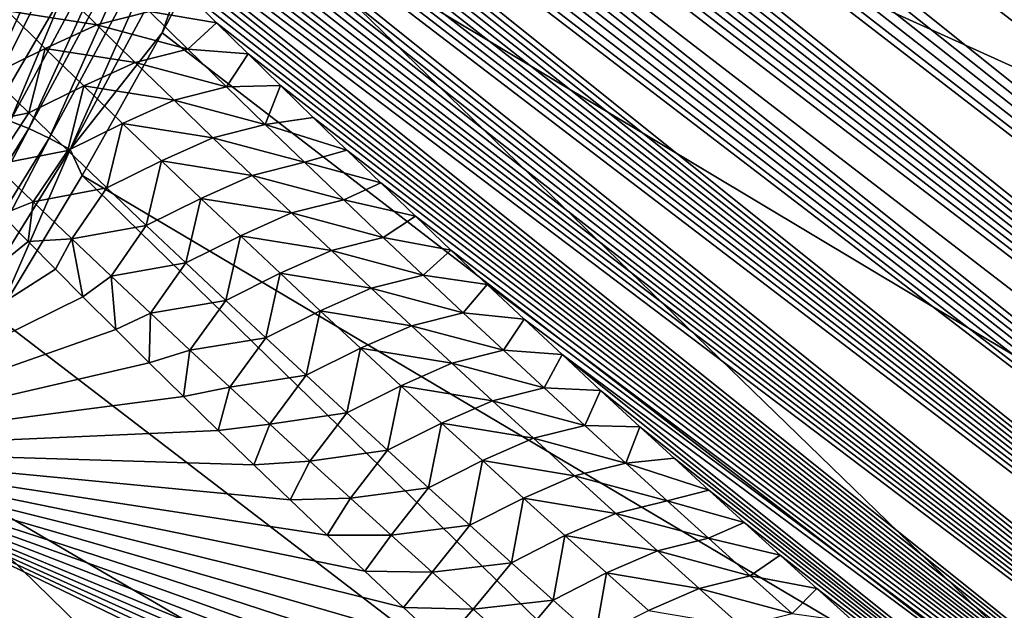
# Model space of a CAD drawing. Header units: metres. Extents: x -82 to 82, y -464 to 32.
# Tile 309 of 409: x 45.83 to 50.74, y -22.76 to -19.81. Entities that reach past the tile are written whole.
import ezdxf

# ---------------------------------------------------------------- set-up
doc = ezdxf.new("R2010")
doc.units = ezdxf.units.M
doc.layers.add('solid_K244121000C07', color=7, linetype='CONTINUOUS')

msp = doc.modelspace()

# ---------------------------------------------------------------- linework, layer by layer
at = {"layer": 'solid_K244121000C07'}
for points in [[(64.834976, -25.119036, 80.176231), (43.312481, -8.345377, 60.099106), (43.062752, -8.368033, 60.089104)], [(64.834976, -25.119036, 80.176231), (43.5858, -8.330283, 60.123425), (43.312481, -8.345377, 60.099106)], [(64.834976, -25.119036, 80.176231), (43.883732, -8.323991, 60.163883), (43.5858, -8.330283, 60.123425)], [(65.316963, -24.712254, 79.868271), (44.20718, -8.327457, 60.221996), (43.883732, -8.323991, 60.163883)], [(64.834976, -25.119036, 80.176231), (65.316963, -24.712254, 79.868271), (43.883732, -8.323991, 60.163883)], [(65.316963, -24.712254, 79.868271), (44.55732, -8.341947, 60.299618), (44.20718, -8.327457, 60.221996)], [(65.316963, -24.712254, 79.868271), (44.742947, -8.353851, 60.346474), (44.55732, -8.341947, 60.299618)], [(65.316963, -24.712254, 79.868271), (44.935673, -8.368929, 60.398834), (44.742947, -8.353851, 60.346474)], [(64.336166, -25.493633, 80.487686), (42.834633, -8.396905, 60.091354), (42.626247, -8.431354, 60.104568)], [(64.336166, -25.493633, 80.487686), (43.062752, -8.368033, 60.089104), (42.834633, -8.396905, 60.091354)], [(64.336166, -25.493633, 80.487686), (64.834976, -25.119036, 80.176231), (43.062752, -8.368033, 60.089104)], [(65.781586, -24.273102, 79.563919), (45.135643, -8.387292, 60.456886), (44.935673, -8.368929, 60.398834)], [(65.316963, -24.712254, 79.868271), (65.781586, -24.273102, 79.563919), (44.935673, -8.368929, 60.398834)], [(65.781586, -24.273102, 79.563919), (45.34341, -8.409449, 60.521267), (45.135643, -8.387292, 60.456886)], [(64.336166, -25.493633, 80.487686), (42.626247, -8.431354, 60.104568), (42.435463, -8.470701, 60.12746)], [(65.781586, -24.273102, 79.563919), (45.558769, -8.435196, 60.591793), (45.34341, -8.409449, 60.521267)], [(65.781586, -24.273102, 79.563919), (45.781994, -8.464779, 60.668797), (45.558769, -8.435196, 60.591793)], [(64.336166, -25.493633, 80.487686), (42.435463, -8.470701, 60.12746), (42.25959, -8.514233, 60.158707)], [(65.781586, -24.273102, 79.563919), (46.013653, -8.498717, 60.752934), (45.781994, -8.464779, 60.668797)], [(65.781586, -24.273102, 79.563919), (46.253456, -8.536733, 60.843929), (46.013653, -8.498717, 60.752934)], [(63.82093, -25.836189, 80.802544), (42.25959, -8.514233, 60.158707), (42.097073, -8.561757, 60.197723)], [(63.82093, -25.836189, 80.802544), (64.336166, -25.493633, 80.487686), (42.25959, -8.514233, 60.158707)], [(66.22818, -23.80135, 79.263321), (46.501831, -8.579205, 60.942272), (46.253456, -8.536733, 60.843929)], [(65.781586, -24.273102, 79.563919), (66.22818, -23.80135, 79.263321), (46.253456, -8.536733, 60.843929)], [(63.82093, -25.836189, 80.802544), (42.097073, -8.561757, 60.197723), (41.946445, -8.613113, 60.24403)], [(66.22818, -23.80135, 79.263321), (46.759361, -8.626662, 61.048622), (46.501831, -8.579205, 60.942272)], [(63.82093, -25.836189, 80.802544), (41.946445, -8.613113, 60.24403), (41.805573, -8.668403, 60.29744)], [(66.22818, -23.80135, 79.263321), (47.025688, -8.67877, 61.162643), (46.759361, -8.626662, 61.048622)], [(63.82093, -25.836189, 80.802544), (41.805573, -8.668403, 60.29744), (41.67342, -8.727686, 60.35788)], [(66.22818, -23.80135, 79.263321), (47.301388, -8.736048, 61.284985), (47.025688, -8.67877, 61.162643)], [(63.82093, -25.836189, 80.802544), (41.67342, -8.727686, 60.35788), (41.549168, -8.791111, 60.425411)], [(66.22818, -23.80135, 79.263321), (47.587025, -8.798993, 61.416267), (47.301388, -8.736048, 61.284985)], [(63.289597, -26.146694, 81.120674), (41.549168, -8.791111, 60.425411), (41.431942, -8.859061, 60.500416)], [(63.289597, -26.146694, 81.120674), (63.82093, -25.836189, 80.802544), (41.549168, -8.791111, 60.425411)], [(66.656013, -23.296719, 78.966629), (47.882198, -8.867239, 61.556122), (47.587025, -8.798993, 61.416267)], [(66.22818, -23.80135, 79.263321), (66.656013, -23.296719, 78.966629), (47.587025, -8.798993, 61.416267)], [(63.289597, -26.146694, 81.120674), (41.431942, -8.859061, 60.500416), (41.320946, -8.932129, 60.583572)], [(66.656013, -23.296719, 78.966629), (48.187656, -8.941479, 61.705379), (47.882198, -8.867239, 61.556122)], [(63.289597, -26.146694, 81.120674), (41.320946, -8.932129, 60.583572), (41.215778, -9.01079, 60.675488)], [(66.656013, -23.296719, 78.966629), (48.503895, -9.022168, 61.864613), (48.187656, -8.941479, 61.705379)], [(63.289597, -26.146694, 81.120674), (41.215778, -9.01079, 60.675488), (41.116058, -9.095607, 60.776924)], [(66.656013, -23.296719, 78.966629), (48.720448, -9.079293, 61.976044), (48.503895, -9.022168, 61.864613)], [(62.742474, -26.425037, 81.441925), (41.116058, -9.095607, 60.776924), (41.021797, -9.187693, 60.889343)], [(62.742474, -26.425037, 81.441925), (63.289597, -26.146694, 81.120674), (41.116058, -9.095607, 60.776924)], [(66.656013, -23.296719, 78.966629), (48.941875, -9.139371, 62.092041), (48.720448, -9.079293, 61.976044)], [(67.064224, -22.758879, 78.674011), (49.168491, -9.202697, 62.21294), (48.941875, -9.139371, 62.092041)], [(66.656013, -23.296719, 78.966629), (67.064224, -22.758879, 78.674011), (48.941875, -9.139371, 62.092041)], [(62.742474, -26.425037, 81.441925), (41.021797, -9.187693, 60.889343), (40.933014, -9.288031, 61.014137)], [(67.064224, -22.758879, 78.674011), (49.400383, -9.26936, 62.338863), (49.168491, -9.202697, 62.21294)], [(62.742474, -26.425037, 81.441925), (40.933014, -9.288031, 61.014137), (40.84972, -9.397694, 61.152859)], [(67.064224, -22.758879, 78.674011), (49.637199, -9.339012, 62.469425), (49.400383, -9.26936, 62.338863)], [(67.064224, -22.758879, 78.674011), (49.879227, -9.411945, 62.604965), (49.637199, -9.339012, 62.469425)], [(62.742474, -26.425037, 81.441925), (40.84972, -9.397694, 61.152859), (40.772804, -9.518192, 61.307667)], [(67.064224, -22.758879, 78.674011), (50.126812, -9.488504, 62.745876), (49.879227, -9.411945, 62.604965)], [(67.064224, -22.758879, 78.674011), (50.380241, -9.568975, 62.89249), (50.126812, -9.488504, 62.745876)], [(62.179813, -26.671011, 81.766106), (40.772804, -9.518192, 61.307667), (40.703236, -9.650862, 61.480553)], [(62.179813, -26.671011, 81.766106), (62.742474, -26.425037, 81.441925), (40.772804, -9.518192, 61.307667)], [(67.064224, -22.758879, 78.674011), (50.639103, -9.652934, 63.044346), (50.380241, -9.568975, 62.89249)], [(62.179813, -26.671011, 81.766106), (40.703236, -9.650862, 61.480553), (40.641975, -9.796873, 61.673374)], [(67.064224, -22.758879, 78.674011), (50.903542, -9.740541, 63.20163), (50.639103, -9.652934, 63.044346)], [(62.179813, -26.671011, 81.766106), (40.641975, -9.796873, 61.673374), (40.590816, -9.957867, 61.888592)], [(61.601822, -26.88431, 82.093048), (40.590816, -9.957867, 61.888592), (40.551723, -10.134602, 62.127518)], [(61.601822, -26.88431, 82.093048), (62.179813, -26.671011, 81.766106), (40.590816, -9.957867, 61.888592)], [(61.601822, -26.88431, 82.093048), (40.551723, -10.134602, 62.127518), (40.52626, -10.327674, 62.391285)], [(61.601822, -26.88431, 82.093048), (40.52626, -10.327674, 62.391285), (40.516453, -10.537777, 62.681065)], [(48.30323, -10.45756, 36.546276), (41.150841, -26.103186, 30.008549), (44.610775, -18.277868, 33.406902)], [(48.30323, -10.45756, 36.546276), (48.370853, -11.626131, 35.399551), (41.150841, -26.103186, 30.008549)], [(61.601822, -26.88431, 82.093048), (40.516453, -10.537777, 62.681065), (40.518169, -10.649652, 62.836357)], [(61.008587, -27.064528, 82.422531), (40.518169, -10.649652, 62.836357), (40.524429, -10.766109, 62.998688)], [(61.008587, -27.064528, 82.422531), (61.601822, -26.88431, 82.093048), (40.518169, -10.649652, 62.836357)], [(61.008587, -27.064528, 82.422531), (40.524429, -10.766109, 62.998688), (40.535412, -10.887243, 63.168228)], [(61.008587, -27.064528, 82.422531), (40.535412, -10.887243, 63.168228), (40.551792, -11.013494, 63.345539)], [(61.008587, -27.064528, 82.422531), (40.551792, -11.013494, 63.345539), (40.573341, -11.144667, 63.530453)], [(61.008587, -27.064528, 82.422531), (40.573341, -11.144667, 63.530453), (40.600418, -11.280968, 63.723255)], [(61.008587, -27.064528, 82.422531), (40.600418, -11.280968, 63.723255), (40.633728, -11.422853, 63.924526)], [(60.400227, -27.211134, 82.754295), (40.633728, -11.422853, 63.924526), (40.672955, -11.570053, 64.134003)], [(60.400227, -27.211134, 82.754295), (61.008587, -27.064528, 82.422531), (40.633728, -11.422853, 63.924526)], [(60.400227, -27.211134, 82.754295), (40.672955, -11.570053, 64.134003), (40.718605, -11.722903, 64.352135)], [(48.370853, -11.626131, 35.399551), (42.286888, -24.93461, 29.838432), (41.150841, -26.103186, 30.008549)], [(48.370853, -11.626131, 35.399551), (48.304993, -12.867542, 34.331993), (42.286888, -24.93461, 29.838432)], [(60.400227, -27.211134, 82.754295), (40.718605, -11.722903, 64.352135), (40.771366, -11.881867, 64.579506)], [(60.400227, -27.211134, 82.754295), (40.771366, -11.881867, 64.579506), (40.830856, -12.046622, 64.815788)], [(60.400227, -27.211134, 82.754295), (40.830856, -12.046622, 64.815788), (40.897758, -12.217632, 65.061584)], [(59.77684, -27.323496, 83.088043), (40.897758, -12.217632, 65.061584), (40.97274, -12.395342, 65.317444)], [(59.77684, -27.323496, 83.088043), (60.400227, -27.211134, 82.754295), (40.897758, -12.217632, 65.061584)], [(59.77684, -27.323496, 83.088043), (40.97274, -12.395342, 65.317444), (41.055374, -12.579402, 65.583031)], [(59.77684, -27.323496, 83.088043), (41.055374, -12.579402, 65.583031), (41.146564, -12.770417, 65.85907)], [(59.77684, -27.323496, 83.088043), (41.146564, -12.770417, 65.85907), (41.246918, -12.968789, 66.146072)], [(48.304993, -12.867542, 34.331993), (43.356049, -23.693195, 29.808355), (42.286888, -24.93461, 29.838432)], [(48.304993, -12.867542, 34.331993), (48.106384, -14.168082, 33.355385), (43.356049, -23.693195, 29.808355)], [(59.77684, -27.323496, 83.088043), (41.246918, -12.968789, 66.146072), (41.318615, -13.104889, 66.343254)], [(59.138523, -27.400879, 83.423416), (41.318615, -13.104889, 66.343254), (41.394516, -13.244321, 66.545418)], [(59.138523, -27.400879, 83.423416), (59.77684, -27.323496, 83.088043), (41.318615, -13.104889, 66.343254)], [(59.138523, -27.400879, 83.423416), (41.394516, -13.244321, 66.545418), (41.474998, -13.387338, 66.752853)], [(59.138523, -27.400879, 83.423416), (41.474998, -13.387338, 66.752853), (41.560184, -13.534018, 66.965668)], [(59.138523, -27.400879, 83.423416), (41.560184, -13.534018, 66.965668), (41.649643, -13.68405, 67.183517)], [(59.138523, -27.400879, 83.423416), (41.649643, -13.68405, 67.183517), (41.743755, -13.83768, 67.4067)], [(59.138523, -27.400879, 83.423416), (41.743755, -13.83768, 67.4067), (41.842953, -13.995203, 67.635544)], [(59.138523, -27.400879, 83.423416), (41.842953, -13.995203, 67.635544), (41.947605, -14.156862, 67.870338)], [(59.138523, -27.400879, 83.423416), (41.947605, -14.156862, 67.870338), (42.05719, -14.322292, 68.110687)], [(48.106384, -14.168082, 33.355385), (44.346527, -22.392653, 29.918642), (43.356049, -23.693195, 29.808355)], [(48.106384, -14.168082, 33.355385), (47.777252, -15.513505, 32.480373), (44.346527, -22.392653, 29.918642)], [(58.485367, -27.442453, 83.760025), (42.05719, -14.322292, 68.110687), (42.171913, -14.491622, 68.356743)], [(58.485367, -27.442453, 83.760025), (59.138523, -27.400879, 83.423416), (42.05719, -14.322292, 68.110687)], [(58.485367, -27.442453, 83.760025), (42.171913, -14.491622, 68.356743), (42.292297, -14.665189, 68.608879)], [(58.485367, -27.442453, 83.760025), (42.292297, -14.665189, 68.608879), (42.418854, -14.843333, 68.86747)], [(58.485367, -27.442453, 83.760025), (42.418854, -14.843333, 68.86747), (42.551308, -15.025867, 69.132324)], [(58.485367, -27.442453, 83.760025), (42.551308, -15.025867, 69.132324), (42.689445, -15.212635, 69.40329)], [(58.485367, -27.442453, 83.760025), (42.689445, -15.212635, 69.40329), (42.833881, -15.404033, 69.680779)], [(58.485367, -27.442453, 83.760025), (42.833881, -15.404033, 69.680779), (42.946712, -15.550855, 69.893425)], [(47.777252, -15.513505, 32.480373), (45.247513, -21.047228, 30.168036), (44.346527, -22.392653, 29.918642)], [(47.777252, -15.513505, 32.480373), (47.321106, -16.889395, 31.716347), (45.247513, -21.047228, 30.168036)], [(57.817333, -27.447262, 84.097412), (42.946712, -15.550855, 69.893425), (43.063663, -15.700654, 70.110138)], [(57.817333, -27.447262, 84.097412), (58.485367, -27.442453, 83.760025), (42.946712, -15.550855, 69.893425)], [(57.817333, -27.447262, 84.097412), (43.063663, -15.700654, 70.110138), (43.184277, -15.853133, 70.330612)], [(57.817333, -27.447262, 84.097412), (43.184277, -15.853133, 70.330612), (43.308525, -16.00827, 70.554825)], [(57.817333, -27.447262, 84.097412), (43.308525, -16.00827, 70.554825), (43.436722, -16.166262, 70.782974)], [(57.817333, -27.447262, 84.097412), (43.436722, -16.166262, 70.782974), (43.569176, -16.327301, 71.015251)], [(57.817333, -27.447262, 84.097412), (43.569176, -16.327301, 71.015251), (43.706203, -16.491587, 71.251869)], [(57.817333, -27.447262, 84.097412), (43.706203, -16.491587, 71.251869), (43.847984, -16.659235, 71.49292)], [(57.817333, -27.447262, 84.097412), (43.847984, -16.659235, 71.49292), (43.993866, -16.829842, 71.738029)], [(57.817333, -27.447262, 84.097412), (43.993866, -16.829842, 71.738029), (44.144028, -17.00351, 71.987282)], [(47.321106, -16.889395, 31.716347), (46.049343, -19.671337, 30.553877), (45.247513, -21.047228, 30.168036)], [(57.134445, -27.41423, 84.435051), (44.144028, -17.00351, 71.987282), (44.298843, -17.180473, 72.240898)], [(57.134445, -27.41423, 84.435051), (57.817333, -27.447262, 84.097412), (44.144028, -17.00351, 71.987282)], [(53.289001, -21.179724, 33.18961), (47.566414, -17.728283, 31.22555), (47.848835, -17.012737, 31.573442)], [(53.832165, -19.77157, 33.888058), (53.289001, -21.179724, 33.18961), (47.848835, -17.012737, 31.573442)], [(57.134445, -27.41423, 84.435051), (44.298843, -17.180473, 72.240898), (44.458698, -17.360964, 72.4991)], [(57.134445, -27.41423, 84.435051), (44.458698, -17.360964, 72.4991), (44.623966, -17.545219, 72.762115)], [(57.134445, -27.41423, 84.435051), (44.623966, -17.545219, 72.762115), (44.794674, -17.733261, 73.029953)], [(57.134445, -27.41423, 84.435051), (44.794674, -17.733261, 73.029953), (44.970074, -17.924643, 73.302208)], [(53.289001, -21.179724, 33.18961), (47.253315, -18.445793, 30.909418), (47.566414, -17.728283, 31.22555)], [(57.134445, -27.41423, 84.435051), (44.970074, -17.924643, 73.302208), (45.150547, -18.119585, 73.579063)], [(57.134445, -27.41423, 84.435051), (45.150547, -18.119585, 73.579063), (45.298889, -18.278292, 73.804031)], [(57.134445, -27.41423, 84.435051), (45.298889, -18.278292, 73.804031), (45.451015, -18.439598, 74.032227)], [(57.134445, -27.41423, 84.435051), (45.451015, -18.439598, 74.032227), (45.607159, -18.603651, 74.263771)], [(52.642662, -22.593567, 32.59882), (46.910393, -19.163303, 30.62591), (47.253315, -18.445793, 30.909418)], [(53.289001, -21.179724, 33.18961), (52.642662, -22.593567, 32.59882), (47.253315, -18.445793, 30.909418)], [(57.134445, -27.41423, 84.435051), (45.607159, -18.603651, 74.263771), (45.767555, -18.770592, 74.498779)], [(57.134445, -27.41423, 84.435051), (45.767555, -18.770592, 74.498779), (45.931667, -18.940113, 74.737)], [(46.507111, -18.967287, 30.723951), (45.779945, -20.319267, 30.278376), (46.049343, -19.671337, 30.553877)], [(45.873707, -20.355471, 30.214981), (45.779945, -20.319267, 30.278376), (46.507111, -18.967287, 30.723951)], [(46.606003, -18.993952, 30.663702), (45.873707, -20.355471, 30.214981), (46.507111, -18.967287, 30.723951)], [(56.436752, -27.342197, 84.772331), (45.931667, -18.940113, 74.737), (46.099277, -19.112083, 74.97831)], [(56.436752, -27.342197, 84.772331), (57.134445, -27.41423, 84.435051), (45.931667, -18.940113, 74.737)], [(45.975346, -20.403223, 30.176126), (45.873707, -20.355471, 30.214981), (46.606003, -18.993952, 30.663702)], [(46.712173, -19.033274, 30.627625), (45.975346, -20.403223, 30.176126), (46.606003, -18.993952, 30.663702)], [(46.079121, -20.459827, 30.164003), (45.975346, -20.403223, 30.176126), (46.712173, -19.033274, 30.627625)], [(46.81963, -19.083035, 30.617758), (46.079121, -20.459827, 30.164003), (46.712173, -19.033274, 30.627625)], [(46.81963, -19.083035, 30.617758), (46.538589, -19.878847, 30.375805), (46.079121, -20.459827, 30.164003)], [(56.436752, -27.342197, 84.772331), (46.099277, -19.112083, 74.97831), (46.270691, -19.286684, 75.222847)], [(46.81963, -19.083035, 30.617758), (46.910393, -19.163303, 30.62591), (46.538589, -19.878847, 30.375805)], [(51.898346, -24.00172, 32.120441), (46.538589, -19.878847, 30.375805), (46.910393, -19.163303, 30.62591)], [(52.642662, -22.593567, 32.59882), (51.898346, -24.00172, 32.120441), (46.910393, -19.163303, 30.62591)], [(56.436752, -27.342197, 84.772331), (46.270691, -19.286684, 75.222847), (46.446213, -19.464096, 75.470772)], [(56.436752, -27.342197, 84.772331), (46.446213, -19.464096, 75.470772), (46.626152, -19.644503, 75.722221)], [(46.212914, -19.838865, 76.223534), (46.022331, -19.650988, 75.95871), (45.764278, -19.768507, 76.107468)], [(46.476048, -19.771233, 76.056023), (46.022331, -19.650988, 75.95871), (46.212914, -19.838865, 76.223534)], [(46.476048, -19.771233, 76.056023), (46.81081, -19.828087, 75.977348), (46.626152, -19.644503, 75.722221)], [(56.436752, -27.342197, 84.772331), (46.626152, -19.644503, 75.722221), (46.81081, -19.828087, 75.977348)], [(45.779945, -20.319267, 30.278376), (45.247513, -21.047228, 30.168036), (46.049343, -19.671337, 30.553877)], [(45.955193, -19.955788, 76.373154), (45.764278, -19.768507, 76.107468), (45.680153, -20.090628, 76.460884)], [(46.212914, -19.838865, 76.223534), (45.764278, -19.768507, 76.107468), (45.955193, -19.955788, 76.373154)], [(46.667339, -19.959435, 76.318848), (46.476048, -19.771233, 76.056023), (46.212914, -19.838865, 76.223534)], [(46.667339, -19.959435, 76.318848), (46.81081, -19.828087, 75.977348), (46.476048, -19.771233, 76.056023)], [(46.404839, -20.026653, 76.487457), (46.212914, -19.838865, 76.223534), (45.955193, -19.955788, 76.373154)], [(46.667339, -19.959435, 76.318848), (46.212914, -19.838865, 76.223534), (46.404839, -20.026653, 76.487457)], [(46.667339, -19.959435, 76.318848), (46.968513, -19.983637, 76.192871), (46.81081, -19.828087, 75.977348)], [(56.436752, -27.342197, 84.772331), (46.81081, -19.828087, 75.977348), (46.968513, -19.983637, 76.192871)], [(46.079121, -20.459827, 30.164003), (46.538589, -19.878847, 30.375805), (46.138924, -20.590467, 30.159786)], [(51.898346, -24.00172, 32.120441), (46.138924, -20.590467, 30.159786), (46.538589, -19.878847, 30.375805)], [(45.955193, -19.955788, 76.373154), (45.680153, -20.090628, 76.460884), (45.872955, -20.277828, 76.727356)], [(46.147434, -20.142992, 76.637917), (45.955193, -19.955788, 76.373154), (45.872955, -20.277828, 76.727356)], [(46.404839, -20.026653, 76.487457), (45.955193, -19.955788, 76.373154), (46.147434, -20.142992, 76.637917)], [(46.859959, -20.147549, 76.580795), (46.667339, -19.959435, 76.318848), (46.404839, -20.026653, 76.487457)], [(46.859959, -20.147549, 76.580795), (46.968513, -19.983637, 76.192871), (46.667339, -19.959435, 76.318848)], [(46.859959, -20.147549, 76.580795), (47.129635, -20.141485, 76.411026), (46.968513, -19.983637, 76.192871)], [(56.436752, -27.342197, 84.772331), (46.968513, -19.983637, 76.192871), (47.129635, -20.141485, 76.411026)], [(46.598076, -20.214363, 76.750488), (46.404839, -20.026653, 76.487457), (46.147434, -20.142992, 76.637917)], [(46.859959, -20.147549, 76.580795), (46.404839, -20.026653, 76.487457), (46.598076, -20.214363, 76.750488)], [(45.872955, -20.277828, 76.727356), (45.680153, -20.090628, 76.460884), (45.51046, -20.352398, 76.645195)], [(46.147434, -20.142992, 76.637917), (45.872955, -20.277828, 76.727356), (46.067062, -20.46497, 76.992874)], [(46.340984, -20.330128, 76.901756), (46.147434, -20.142992, 76.637917), (46.067062, -20.46497, 76.992874)], [(46.598076, -20.214363, 76.750488), (46.147434, -20.142992, 76.637917), (46.340984, -20.330128, 76.901756)], [(47.053871, -20.335581, 76.841888), (46.859959, -20.147549, 76.580795), (46.598076, -20.214363, 76.750488)], [(47.053871, -20.335581, 76.841888), (47.129635, -20.141485, 76.411026), (46.859959, -20.147549, 76.580795)], [(47.053871, -20.335581, 76.841888), (47.293549, -20.301291, 76.631538), (47.129635, -20.141485, 76.411026)], [(56.436752, -27.342197, 84.772331), (47.129635, -20.141485, 76.411026), (47.293549, -20.301291, 76.631538)], [(46.792603, -20.402004, 77.012619), (46.598076, -20.214363, 76.750488), (46.340984, -20.330128, 76.901756)], [(47.053871, -20.335581, 76.841888), (46.598076, -20.214363, 76.750488), (46.792603, -20.402004, 77.012619)], [(45.872955, -20.277828, 76.727356), (45.51046, -20.352398, 76.645195), (45.701839, -20.537264, 76.909531)], [(46.067062, -20.46497, 76.992874), (45.872955, -20.277828, 76.727356), (45.701839, -20.537264, 76.909531)], [(47.053871, -20.335581, 76.841888), (47.460411, -20.463135, 76.854469), (47.293549, -20.301291, 76.631538)], [(56.436752, -27.342197, 84.772331), (47.293549, -20.301291, 76.631538), (47.460411, -20.463135, 76.854469)], [(45.873707, -20.355471, 30.214981), (45.042259, -21.695997, 29.894009), (45.779945, -20.319267, 30.278376)], [(46.340984, -20.330128, 76.901756), (46.067062, -20.46497, 76.992874), (46.262451, -20.652063, 77.257439)], [(46.535809, -20.517206, 77.164665), (46.340984, -20.330128, 76.901756), (46.262451, -20.652063, 77.257439)], [(46.792603, -20.402004, 77.012619), (46.340984, -20.330128, 76.901756), (46.535809, -20.517206, 77.164665)], [(47.249065, -20.523539, 77.102104), (47.053871, -20.335581, 76.841888), (46.792603, -20.402004, 77.012619)], [(47.249065, -20.523539, 77.102104), (47.460411, -20.463135, 76.854469), (47.053871, -20.335581, 76.841888)], [(45.138748, -21.752048, 29.853165), (45.042259, -21.695997, 29.894009), (45.873707, -20.355471, 30.214981)], [(45.975346, -20.403223, 30.176126), (45.138748, -21.752048, 29.853165), (45.873707, -20.355471, 30.214981)], [(45.238346, -21.815392, 29.83943), (45.138748, -21.752048, 29.853165), (45.975346, -20.403223, 30.176126)], [(46.079121, -20.459827, 30.164003), (45.238346, -21.815392, 29.83943), (45.975346, -20.403223, 30.176126)], [(46.988396, -20.589584, 77.273857), (46.792603, -20.402004, 77.012619), (46.535809, -20.517206, 77.164665)], [(47.249065, -20.523539, 77.102104), (46.792603, -20.402004, 77.012619), (46.988396, -20.589584, 77.273857)], [(46.079121, -20.459827, 30.164003), (45.71249, -21.296207, 29.978449), (45.238346, -21.815392, 29.83943)], [(46.067062, -20.46497, 76.992874), (45.701839, -20.537264, 76.909531), (45.894493, -20.722082, 77.172905)], [(46.079121, -20.459827, 30.164003), (46.138924, -20.590467, 30.159786), (45.71249, -21.296207, 29.978449)], [(46.262451, -20.652063, 77.257439), (46.067062, -20.46497, 76.992874), (45.894493, -20.722082, 77.172905)], [(47.249065, -20.523539, 77.102104), (47.63044, -20.627134, 77.079895), (47.460411, -20.463135, 76.854469)], [(56.436752, -27.342197, 84.772331), (47.460411, -20.463135, 76.854469), (47.63044, -20.627134, 77.079895)], [(45.894493, -20.722082, 77.172905), (45.701839, -20.537264, 76.909531), (45.736526, -20.784403, 77.140594)], [(46.535809, -20.517206, 77.164665), (46.262451, -20.652063, 77.257439), (46.459106, -20.839117, 77.521042)], [(46.731895, -20.704235, 77.426659), (46.535809, -20.517206, 77.164665), (46.459106, -20.839117, 77.521042)], [(46.988396, -20.589584, 77.273857), (46.535809, -20.517206, 77.164665), (46.731895, -20.704235, 77.426659)], [(47.445515, -20.71143, 77.361458), (47.249065, -20.523539, 77.102104), (46.988396, -20.589584, 77.273857)], [(47.445515, -20.71143, 77.361458), (47.63044, -20.627134, 77.079895), (47.249065, -20.523539, 77.102104)], [(51.06205, -25.392845, 31.758326), (45.71249, -21.296207, 29.978449), (46.138924, -20.590467, 30.159786)], [(51.898346, -24.00172, 32.120441), (51.06205, -25.392845, 31.758326), (46.138924, -20.590467, 30.159786)], [(47.185436, -20.777111, 77.534203), (46.988396, -20.589584, 77.273857), (46.731895, -20.704235, 77.426659)], [(47.445515, -20.71143, 77.361458), (46.988396, -20.589584, 77.273857), (47.185436, -20.777111, 77.534203)], [(47.445515, -20.71143, 77.361458), (47.803844, -20.793413, 77.307899), (47.63044, -20.627134, 77.079895)], [(56.436752, -27.342197, 84.772331), (47.63044, -20.627134, 77.079895), (47.803844, -20.793413, 77.307899)], [(46.262451, -20.652063, 77.257439), (45.894493, -20.722082, 77.172905), (46.088394, -20.906864, 77.43531)], [(46.459106, -20.839117, 77.521042), (46.262451, -20.652063, 77.257439), (46.088394, -20.906864, 77.43531)], [(45.894493, -20.722082, 77.172905), (45.736526, -20.784403, 77.140594), (45.869862, -20.91991, 77.328758)], [(46.088394, -20.906864, 77.43531), (45.894493, -20.722082, 77.172905), (45.869862, -20.91991, 77.328758)], [(46.731895, -20.704235, 77.426659), (46.459106, -20.839117, 77.521042), (46.657001, -21.026136, 77.783699)], [(46.929218, -20.891222, 77.687737), (46.731895, -20.704235, 77.426659), (46.657001, -21.026136, 77.783699)], [(47.185436, -20.777111, 77.534203), (46.731895, -20.704235, 77.426659), (46.929218, -20.891222, 77.687737)], [(47.6432, -20.899261, 77.619942), (47.445515, -20.71143, 77.361458), (47.185436, -20.777111, 77.534203)], [(47.6432, -20.899261, 77.619942), (47.803844, -20.793413, 77.307899), (47.445515, -20.71143, 77.361458)], [(45.869862, -20.91991, 77.328758), (45.736526, -20.784403, 77.140594), (44.592003, -21.961441, 77.353989)], [(47.383709, -20.96459, 77.793663), (47.185436, -20.777111, 77.534203), (46.929218, -20.891222, 77.687737)], [(47.6432, -20.899261, 77.619942), (47.185436, -20.777111, 77.534203), (47.383709, -20.96459, 77.793663)], [(47.6432, -20.899261, 77.619942), (47.980835, -20.96209, 77.538567), (47.803844, -20.793413, 77.307899)], [(56.436752, -27.342197, 84.772331), (47.803844, -20.793413, 77.307899), (47.980835, -20.96209, 77.538567)], [(46.459106, -20.839117, 77.521042), (46.088394, -20.906864, 77.43531), (46.283527, -21.091616, 77.696762)], [(46.657001, -21.026136, 77.783699), (46.459106, -20.839117, 77.521042), (46.283527, -21.091616, 77.696762)], [(46.929218, -20.891222, 77.687737), (46.657001, -21.026136, 77.783699), (46.856121, -21.213131, 78.04541)], [(47.127762, -21.078175, 77.947891), (46.929218, -20.891222, 77.687737), (46.856121, -21.213131, 78.04541)], [(47.383709, -20.96459, 77.793663), (46.929218, -20.891222, 77.687737), (47.127762, -21.078175, 77.947891)], [(46.005428, -21.056904, 77.518585), (45.869862, -20.91991, 77.328758), (44.592003, -21.961441, 77.353989)], [(46.088394, -20.906864, 77.43531), (45.869862, -20.91991, 77.328758), (46.005428, -21.056904, 77.518585)], [(46.088394, -20.906864, 77.43531), (46.005428, -21.056904, 77.518585), (46.143272, -21.195374, 77.710052)], [(46.283527, -21.091616, 77.696762), (46.088394, -20.906864, 77.43531), (46.143272, -21.195374, 77.710052)], [(47.842106, -21.087038, 77.877563), (47.6432, -20.899261, 77.619942), (47.383709, -20.96459, 77.793663)], [(47.842106, -21.087038, 77.877563), (47.980835, -20.96209, 77.538567), (47.6432, -20.899261, 77.619942)], [(47.583191, -21.152029, 78.052223), (47.383709, -20.96459, 77.793663), (47.127762, -21.078175, 77.947891)], [(47.842106, -21.087038, 77.877563), (47.383709, -20.96459, 77.793663), (47.583191, -21.152029, 78.052223)], [(47.842106, -21.087038, 77.877563), (48.161636, -21.133286, 77.771965), (47.980835, -20.96209, 77.538567)], [(56.436752, -27.342197, 84.772331), (47.980835, -20.96209, 77.538567), (48.161636, -21.133286, 77.771965)], [(46.657001, -21.026136, 77.783699), (46.283527, -21.091616, 77.696762), (46.47987, -21.276348, 77.957253)], [(46.856121, -21.213131, 78.04541), (46.657001, -21.026136, 77.783699), (46.47987, -21.276348, 77.957253)], [(46.143272, -21.195374, 77.710052), (46.005428, -21.056904, 77.518585), (44.592003, -21.961441, 77.353989)], [(46.283527, -21.091616, 77.696762), (46.143272, -21.195374, 77.710052), (46.307327, -21.359095, 77.935936)], [(46.47987, -21.276348, 77.957253), (46.283527, -21.091616, 77.696762), (46.307327, -21.359095, 77.935936)], [(47.127762, -21.078175, 77.947891), (46.856121, -21.213131, 78.04541), (47.056446, -21.400108, 78.306168)], [(47.327507, -21.265099, 78.20713), (47.127762, -21.078175, 77.947891), (47.056446, -21.400108, 78.306168)], [(47.583191, -21.152029, 78.052223), (47.127762, -21.078175, 77.947891), (47.327507, -21.265099, 78.20713)], [(48.042213, -21.274769, 78.134323), (47.842106, -21.087038, 77.877563), (47.583191, -21.152029, 78.052223)], [(48.042213, -21.274769, 78.134323), (48.161636, -21.133286, 77.771965), (47.842106, -21.087038, 77.877563)], [(48.042213, -21.274769, 78.134323), (48.346451, -21.307125, 78.008186), (48.161636, -21.133286, 77.771965)], [(56.436752, -27.342197, 84.772331), (48.161636, -21.133286, 77.771965), (48.346451, -21.307125, 78.008186)], [(47.783859, -21.339434, 78.309898), (47.583191, -21.152029, 78.052223), (47.327507, -21.265099, 78.20713)], [(48.042213, -21.274769, 78.134323), (47.583191, -21.152029, 78.052223), (47.783859, -21.339434, 78.309898)], [(46.307327, -21.359095, 77.935936), (46.143272, -21.195374, 77.710052), (44.592003, -21.961441, 77.353989)], [(46.856121, -21.213131, 78.04541), (46.47987, -21.276348, 77.957253), (46.677402, -21.461065, 78.216789)], [(47.056446, -21.400108, 78.306168), (46.856121, -21.213131, 78.04541), (46.677402, -21.461065, 78.216789)], [(46.47987, -21.276348, 77.957253), (46.307327, -21.359095, 77.935936), (46.474609, -21.524818, 78.164047)], [(46.677402, -21.461065, 78.216789), (46.47987, -21.276348, 77.957253), (46.474609, -21.524818, 78.164047)], [(47.327507, -21.265099, 78.20713), (47.056446, -21.400108, 78.306168), (47.257957, -21.587076, 78.565987)], [(47.528435, -21.452003, 78.465454), (47.327507, -21.265099, 78.20713), (47.257957, -21.587076, 78.565987)], [(47.783859, -21.339434, 78.309898), (47.327507, -21.265099, 78.20713), (47.528435, -21.452003, 78.465454)], [(48.243496, -21.46246, 78.390213), (48.042213, -21.274769, 78.134323), (47.783859, -21.339434, 78.309898)], [(48.243496, -21.46246, 78.390213), (48.346451, -21.307125, 78.008186), (48.042213, -21.274769, 78.134323)], [(51.06205, -25.392845, 31.758326), (45.26046, -21.994137, 29.832287), (45.71249, -21.296207, 29.978449)], [(48.243496, -21.46246, 78.390213), (48.5355, -21.48373, 78.247307), (48.346451, -21.307125, 78.008186)], [(56.436752, -27.342197, 84.772331), (48.346451, -21.307125, 78.008186), (48.5355, -21.48373, 78.247307)], [(50.462925, -38.584961, 83.383797), (30.812828, -21.384909, 63.895138), (30.683187, -21.402895, 63.743927)], [(50.580044, -37.93895, 83.649445), (30.948114, -21.370546, 64.053444), (30.812828, -21.384909, 63.895138)], [(50.462925, -38.584961, 83.383797), (50.580044, -37.93895, 83.649445), (30.812828, -21.384909, 63.895138)], [(50.580044, -37.93895, 83.649445), (31.089609, -21.360424, 64.219429), (30.948114, -21.370546, 64.053444)], [(50.580044, -37.93895, 83.649445), (31.237085, -21.354361, 64.392929), (31.089609, -21.360424, 64.219429)], [(50.580044, -37.93895, 83.649445), (31.390802, -21.352638, 64.574234), (31.237085, -21.354361, 64.392929)], [(50.580044, -37.93895, 83.649445), (31.551329, -21.355843, 64.763954), (31.390802, -21.352638, 64.574234)], [(50.580044, -37.93895, 83.649445), (31.718346, -21.363708, 64.96183), (31.551329, -21.355843, 64.763954)], [(50.661968, -37.280739, 83.918907), (31.892267, -21.376675, 65.168297), (31.718346, -21.363708, 64.96183)], [(50.580044, -37.93895, 83.649445), (50.661968, -37.280739, 83.918907), (31.718346, -21.363708, 64.96183)], [(50.661968, -37.280739, 83.918907), (32.073658, -21.395336, 65.383949), (31.892267, -21.376675, 65.168297)], [(46.474609, -21.524818, 78.164047), (46.307327, -21.359095, 77.935936), (44.592003, -21.961441, 77.353989)], [(47.985703, -21.526814, 78.566681), (47.783859, -21.339434, 78.309898), (47.528435, -21.452003, 78.465454)], [(48.243496, -21.46246, 78.390213), (47.783859, -21.339434, 78.309898), (47.985703, -21.526814, 78.566681)], [(50.462925, -38.584961, 83.383797), (30.559044, -21.424332, 63.599613), (30.327196, -21.477272, 63.331451)], [(50.462925, -38.584961, 83.383797), (30.683187, -21.402895, 63.743927), (30.559044, -21.424332, 63.599613)], [(50.661968, -37.280739, 83.918907), (32.262135, -21.419363, 65.608475), (32.073658, -21.395336, 65.383949)], [(50.661968, -37.280739, 83.918907), (32.458279, -21.449356, 65.842468), (32.262135, -21.419363, 65.608475)], [(47.056446, -21.400108, 78.306168), (46.677402, -21.461065, 78.216789), (46.876114, -21.645779, 78.47538)], [(47.257957, -21.587076, 78.565987), (47.056446, -21.400108, 78.306168), (46.876114, -21.645779, 78.47538)], [(50.462925, -38.584961, 83.383797), (30.327196, -21.477272, 63.331451), (30.116028, -21.542007, 63.089062)], [(50.661968, -37.280739, 83.918907), (32.662632, -21.485893, 66.086502), (32.458279, -21.449356, 65.842468)], [(50.707951, -36.610493, 84.19191), (32.874786, -21.52861, 66.340218), (32.662632, -21.485893, 66.086502)], [(50.661968, -37.280739, 83.918907), (50.707951, -36.610493, 84.19191), (32.662632, -21.485893, 66.086502)], [(46.677402, -21.461065, 78.216789), (46.474609, -21.524818, 78.164047), (46.64518, -21.692535, 78.394363)], [(46.876114, -21.645779, 78.47538), (46.677402, -21.461065, 78.216789), (46.64518, -21.692535, 78.394363)], [(47.528435, -21.452003, 78.465454), (47.257957, -21.587076, 78.565987), (47.460636, -21.77404, 78.824867)], [(47.730526, -21.638895, 78.72287), (47.528435, -21.452003, 78.465454), (47.460636, -21.77404, 78.824867)], [(47.985703, -21.526814, 78.566681), (47.528435, -21.452003, 78.465454), (47.730526, -21.638895, 78.72287)], [(48.445942, -21.650118, 78.645233), (48.243496, -21.46246, 78.390213), (47.985703, -21.526814, 78.566681)], [(48.445942, -21.650118, 78.645233), (48.5355, -21.48373, 78.247307), (48.243496, -21.46246, 78.390213)], [(48.445942, -21.650118, 78.645233), (48.728233, -21.662798, 78.489098), (48.5355, -21.48373, 78.247307)], [(55.724285, -27.229893, 85.108566), (48.5355, -21.48373, 78.247307), (48.728233, -21.662798, 78.489098)], [(55.724285, -27.229893, 85.108566), (56.436752, -27.342197, 84.772331), (48.5355, -21.48373, 78.247307)], [(50.707951, -36.610493, 84.19191), (33.095486, -21.578279, 66.604393), (32.874786, -21.52861, 66.340218)], [(46.64518, -21.692535, 78.394363), (46.474609, -21.524818, 78.164047), (44.592003, -21.961441, 77.353989)], [(48.188698, -21.714174, 78.822578), (47.985703, -21.526814, 78.566681), (47.730526, -21.638895, 78.72287)], [(48.445942, -21.650118, 78.645233), (47.985703, -21.526814, 78.566681), (48.188698, -21.714174, 78.822578)], [(50.311253, -39.218597, 83.1222), (30.116028, -21.542007, 63.089062), (29.924248, -21.616602, 62.870831)], [(50.311253, -39.218597, 83.1222), (50.462925, -38.584961, 83.383797), (30.116028, -21.542007, 63.089062)], [(50.707951, -36.610493, 84.19191), (33.32523, -21.635424, 66.879532), (33.095486, -21.578279, 66.604393)], [(50.311253, -39.218597, 83.1222), (29.924248, -21.616602, 62.870831), (29.750931, -21.699759, 62.675449)], [(47.257957, -21.587076, 78.565987), (46.876114, -21.645779, 78.47538), (47.075977, -21.830492, 78.733017)], [(47.460636, -21.77404, 78.824867), (47.257957, -21.587076, 78.565987), (47.075977, -21.830492, 78.733017)], [(50.707951, -36.610493, 84.19191), (33.483135, -21.677416, 67.068802), (33.32523, -21.635424, 66.879532)], [(50.707951, -36.610493, 84.19191), (33.645142, -21.722847, 67.263054), (33.483135, -21.677416, 67.068802)], [(46.876114, -21.645779, 78.47538), (46.64518, -21.692535, 78.394363), (46.819099, -21.862236, 78.626877)], [(47.075977, -21.830492, 78.733017), (46.876114, -21.645779, 78.47538), (46.819099, -21.862236, 78.626877)], [(47.730526, -21.638895, 78.72287), (47.460636, -21.77404, 78.824867), (47.664463, -21.961012, 79.082802)], [(47.933758, -21.825781, 78.979378), (47.730526, -21.638895, 78.72287), (47.664463, -21.961012, 79.082802)], [(48.188698, -21.714174, 78.822578), (47.730526, -21.638895, 78.72287), (47.933758, -21.825781, 78.979378)], [(48.649529, -21.837748, 78.899399), (48.445942, -21.650118, 78.645233), (48.188698, -21.714174, 78.822578)], [(48.649529, -21.837748, 78.899399), (48.728233, -21.662798, 78.489098), (48.445942, -21.650118, 78.645233)], [(48.649529, -21.837748, 78.899399), (48.924179, -21.844067, 78.733376), (48.728233, -21.662798, 78.489098)], [(55.724285, -27.229893, 85.108566), (48.728233, -21.662798, 78.489098), (48.924179, -21.844067, 78.733376)], [(50.311253, -39.218597, 83.1222), (29.750931, -21.699759, 62.675449), (29.594934, -21.790018, 62.501408)], [(50.717144, -35.928368, 84.46817), (33.811562, -21.772041, 67.462601), (33.645142, -21.722847, 67.263054)], [(50.707951, -36.610493, 84.19191), (50.717144, -35.928368, 84.46817), (33.645142, -21.722847, 67.263054)], [(46.819099, -21.862236, 78.626877), (46.64518, -21.692535, 78.394363), (44.592003, -21.961441, 77.353989)], [(48.392826, -21.901524, 79.077583), (48.188698, -21.714174, 78.822578), (47.933758, -21.825781, 78.979378)], [(48.649529, -21.837748, 78.899399), (48.188698, -21.714174, 78.822578), (48.392826, -21.901524, 79.077583)], [(50.717144, -35.928368, 84.46817), (33.982491, -21.8251, 67.667534), (33.811562, -21.772041, 67.462601)], [(47.460636, -21.77404, 78.824867), (47.075977, -21.830492, 78.733017), (47.276981, -22.015217, 78.989716)], [(47.664463, -21.961012, 79.082802), (47.460636, -21.77404, 78.824867), (47.276981, -22.015217, 78.989716)], [(50.125565, -39.83968, 82.864845), (29.594934, -21.790018, 62.501408), (29.454378, -21.88578, 62.346416)], [(50.125565, -39.83968, 82.864845), (50.311253, -39.218597, 83.1222), (29.594934, -21.790018, 62.501408)], [(50.717144, -35.928368, 84.46817), (34.157555, -21.881659, 67.877525), (33.982491, -21.8251, 67.667534)], [(47.933758, -21.825781, 78.979378), (47.664463, -21.961012, 79.082802), (47.869419, -22.147995, 79.339806)], [(48.138123, -22.012667, 79.23497), (47.933758, -21.825781, 78.979378), (47.869419, -22.147995, 79.339806)], [(48.392826, -21.901524, 79.077583), (47.933758, -21.825781, 78.979378), (48.138123, -22.012667, 79.23497)], [(46.996441, -22.033909, 78.861572), (46.819099, -21.862236, 78.626877), (44.592003, -21.961441, 77.353989)], [(47.075977, -21.830492, 78.733017), (46.819099, -21.862236, 78.626877), (46.996441, -22.033909, 78.861572)], [(47.276981, -22.015217, 78.989716), (47.075977, -21.830492, 78.733017), (46.996441, -22.033909, 78.861572)], [(48.854248, -22.025356, 79.152695), (48.649529, -21.837748, 78.899399), (48.392826, -21.901524, 79.077583)], [(48.854248, -22.025356, 79.152695), (48.924179, -21.844067, 78.733376), (48.649529, -21.837748, 78.899399)], [(48.854248, -22.025356, 79.152695), (49.094933, -22.001335, 78.944832), (48.924179, -21.844067, 78.733376)], [(55.724285, -27.229893, 85.108566), (48.924179, -21.844067, 78.733376), (49.094933, -22.001335, 78.944832)], [(50.125565, -39.83968, 82.864845), (29.454378, -21.88578, 62.346416), (29.328066, -21.986258, 62.208897)], [(50.717144, -35.928368, 84.46817), (34.337051, -21.942039, 68.092857), (34.157555, -21.881659, 67.877525)], [(48.598076, -22.088863, 79.331703), (48.392826, -21.901524, 79.077583), (48.138123, -22.012667, 79.23497)], [(48.854248, -22.025356, 79.152695), (48.392826, -21.901524, 79.077583), (48.598076, -22.088863, 79.331703)], [(50.717144, -35.928368, 84.46817), (34.521343, -22.006626, 68.313873), (34.337051, -21.942039, 68.092857)], [(48.012821, -25.821535, 82.119522), (44.592003, -21.961441, 77.353989), (43.474258, -23.182571, 77.455841)], [(47.177536, -22.207933, 79.098877), (46.996441, -22.033909, 78.861572), (44.592003, -21.961441, 77.353989)], [(47.362675, -22.384735, 79.339241), (47.177536, -22.207933, 79.098877), (44.592003, -21.961441, 77.353989)], [(47.551594, -22.564041, 79.58223), (47.362675, -22.384735, 79.339241), (44.592003, -21.961441, 77.353989)], [(47.744019, -22.745569, 79.827431), (47.551594, -22.564041, 79.58223), (44.592003, -21.961441, 77.353989)], [(47.939678, -22.929031, 80.074425), (47.744019, -22.745569, 79.827431), (44.592003, -21.961441, 77.353989)], [(48.138298, -23.114136, 80.3228), (47.939678, -22.929031, 80.074425), (44.592003, -21.961441, 77.353989)], [(48.339592, -23.300587, 80.572136), (48.138298, -23.114136, 80.3228), (44.592003, -21.961441, 77.353989)], [(48.543289, -23.488085, 80.822029), (48.339592, -23.300587, 80.572136), (44.592003, -21.961441, 77.353989)], [(48.7491, -23.676325, 81.07209), (48.543289, -23.488085, 80.822029), (44.592003, -21.961441, 77.353989)], [(48.921803, -23.833342, 81.280052), (48.7491, -23.676325, 81.07209), (44.592003, -21.961441, 77.353989)], [(49.095928, -23.990789, 81.488022), (48.921803, -23.833342, 81.280052), (44.592003, -21.961441, 77.353989)], [(49.27224, -24.149389, 81.696915), (49.095928, -23.990789, 81.488022), (44.592003, -21.961441, 77.353989)], [(49.450638, -24.309071, 81.906609), (49.27224, -24.149389, 81.696915), (44.592003, -21.961441, 77.353989)], [(48.012821, -25.821535, 82.119522), (49.450638, -24.309071, 81.906609), (44.592003, -21.961441, 77.353989)], [(47.664463, -21.961012, 79.082802), (47.276981, -22.015217, 78.989716), (47.479103, -22.199959, 79.245468)], [(47.869419, -22.147995, 79.339806), (47.664463, -21.961012, 79.082802), (47.479103, -22.199959, 79.245468)], [(50.125565, -39.83968, 82.864845), (29.328066, -21.986258, 62.208897), (29.214699, -22.090666, 62.0872)], [(50.717144, -35.928368, 84.46817), (34.710724, -22.075735, 68.540855), (34.521343, -22.006626, 68.313873)], [(50.140499, -26.755737, 31.51539), (44.784065, -22.682341, 29.721703), (45.26046, -21.994137, 29.832287)], [(51.06205, -25.392845, 31.758326), (50.140499, -26.755737, 31.51539), (45.26046, -21.994137, 29.832287)], [(47.276981, -22.015217, 78.989716), (46.996441, -22.033909, 78.861572), (47.177536, -22.207933, 79.098877)], [(47.479103, -22.199959, 79.245468), (47.276981, -22.015217, 78.989716), (47.177536, -22.207933, 79.098877)], [(48.138123, -22.012667, 79.23497), (47.869419, -22.147995, 79.339806), (48.075493, -22.334993, 79.595879)], [(48.343597, -22.199558, 79.489662), (48.138123, -22.012667, 79.23497), (48.075493, -22.334993, 79.595879)], [(48.598076, -22.088863, 79.331703), (48.138123, -22.012667, 79.23497), (48.343597, -22.199558, 79.489662)], [(49.060078, -22.212946, 79.405121), (48.854248, -22.025356, 79.152695), (48.598076, -22.088863, 79.331703)], [(48.854248, -22.025356, 79.152695), (49.268486, -22.160477, 79.158295), (49.094933, -22.001335, 78.944832)], [(49.060078, -22.212946, 79.405121), (49.268486, -22.160477, 79.158295), (48.854248, -22.025356, 79.152695)], [(55.724285, -27.229893, 85.108566), (49.094933, -22.001335, 78.944832), (49.268486, -22.160477, 79.158295)], [(50.717144, -35.928368, 84.46817), (34.904758, -22.148912, 68.773422), (34.710724, -22.075735, 68.540855)], [(50.125565, -39.83968, 82.864845), (29.214699, -22.090666, 62.0872), (29.112179, -22.198812, 61.978889)], [(48.804436, -22.276199, 79.584938), (48.598076, -22.088863, 79.331703), (48.343597, -22.199558, 79.489662)], [(49.060078, -22.212946, 79.405121), (48.598076, -22.088863, 79.331703), (48.804436, -22.276199, 79.584938)], [(50.717144, -35.928368, 84.46817), (35.1036, -22.226341, 69.011711), (34.904758, -22.148912, 68.773422)], [(47.869419, -22.147995, 79.339806), (47.479103, -22.199959, 79.245468), (47.682331, -22.384722, 79.500282)], [(48.075493, -22.334993, 79.595879), (47.869419, -22.147995, 79.339806), (47.682331, -22.384722, 79.500282)], [(49.060078, -22.212946, 79.405121), (49.445042, -22.321611, 79.373848), (49.268486, -22.160477, 79.158295)], [(55.724285, -27.229893, 85.108566), (49.268486, -22.160477, 79.158295), (49.445042, -22.321611, 79.373848)], [(49.906265, -40.448078, 82.6119), (29.112179, -22.198812, 61.978889), (29.019415, -22.310619, 61.882626)], [(49.906265, -40.448078, 82.6119), (50.125565, -39.83968, 82.864845), (29.112179, -22.198812, 61.978889)], [(47.479103, -22.199959, 79.245468), (47.177536, -22.207933, 79.098877), (47.362675, -22.384735, 79.339241)], [(47.682331, -22.384722, 79.500282), (47.479103, -22.199959, 79.245468), (47.362675, -22.384735, 79.339241)], [(48.343597, -22.199558, 79.489662), (48.075493, -22.334993, 79.595879), (48.282673, -22.522015, 79.851006)], [(48.550175, -22.386459, 79.743439), (48.343597, -22.199558, 79.489662), (48.282673, -22.522015, 79.851006)], [(48.804436, -22.276199, 79.584938), (48.343597, -22.199558, 79.489662), (48.550175, -22.386459, 79.743439)], [(49.267014, -22.400522, 79.656677), (49.060078, -22.212946, 79.405121), (48.804436, -22.276199, 79.584938)], [(49.267014, -22.400522, 79.656677), (49.445042, -22.321611, 79.373848), (49.060078, -22.212946, 79.405121)], [(50.688553, -35.234467, 84.74733), (35.307663, -22.308475, 69.256119), (35.1036, -22.226341, 69.011711)], [(50.717144, -35.928368, 84.46817), (50.688553, -35.234467, 84.74733), (35.1036, -22.226341, 69.011711)], [(49.906265, -40.448078, 82.6119), (29.019415, -22.310619, 61.882626), (28.935398, -22.42606, 61.797215)], [(50.688553, -35.234467, 84.74733), (35.517365, -22.395761, 69.507019), (35.307663, -22.308475, 69.256119)], [(49.011887, -22.463539, 79.837288), (48.804436, -22.276199, 79.584938), (48.550175, -22.386459, 79.743439)], [(49.267014, -22.400522, 79.656677), (48.804436, -22.276199, 79.584938), (49.011887, -22.463539, 79.837288)], [(49.267014, -22.400522, 79.656677), (49.624802, -22.484858, 79.591583), (49.445042, -22.321611, 79.373848)], [(55.724285, -27.229893, 85.108566), (49.445042, -22.321611, 79.373848), (49.624802, -22.484858, 79.591583)], [(48.075493, -22.334993, 79.595879), (47.682331, -22.384722, 79.500282), (47.88665, -22.569515, 79.75415)], [(48.282673, -22.522015, 79.851006), (48.075493, -22.334993, 79.595879), (47.88665, -22.569515, 79.75415)], [(50.688553, -35.234467, 84.74733), (35.732468, -22.487959, 69.764221), (35.517365, -22.395761, 69.507019)], [(47.682331, -22.384722, 79.500282), (47.362675, -22.384735, 79.339241), (47.551594, -22.564041, 79.58223)], [(47.88665, -22.569515, 79.75415), (47.682331, -22.384722, 79.500282), (47.551594, -22.564041, 79.58223)], [(48.550175, -22.386459, 79.743439), (48.282673, -22.522015, 79.851006), (48.49094, -22.709064, 80.105209)], [(48.757835, -22.573378, 79.996315), (48.550175, -22.386459, 79.743439), (48.49094, -22.709064, 80.105209)], [(49.011887, -22.463539, 79.837288), (48.550175, -22.386459, 79.743439), (48.757835, -22.573378, 79.996315)], [(49.475037, -22.588091, 79.907372), (49.267014, -22.400522, 79.656677), (49.011887, -22.463539, 79.837288)], [(49.475037, -22.588091, 79.907372), (49.624802, -22.484858, 79.591583), (49.267014, -22.400522, 79.656677)], [(49.906265, -40.448078, 82.6119), (28.935398, -22.42606, 61.797215), (28.858984, -22.545464, 61.721359)], [(49.220417, -22.650883, 80.088745), (49.011887, -22.463539, 79.837288), (48.757835, -22.573378, 79.996315)], [(49.475037, -22.588091, 79.907372), (49.011887, -22.463539, 79.837288), (49.220417, -22.650883, 80.088745)], [(50.688553, -35.234467, 84.74733), (35.952797, -22.584881, 70.027557), (35.732468, -22.487959, 69.764221)], [(49.475037, -22.588091, 79.907372), (49.807968, -22.650337, 79.811577), (49.624802, -22.484858, 79.591583)], [(55.724285, -27.229893, 85.108566), (49.624802, -22.484858, 79.591583), (49.807968, -22.650337, 79.811577)], [(49.906265, -40.448078, 82.6119), (28.858984, -22.545464, 61.721359), (28.789434, -22.669516, 61.654243)], [(47.88665, -22.569515, 79.75415), (47.551594, -22.564041, 79.58223), (47.744019, -22.745569, 79.827431)], [(48.282673, -22.522015, 79.851006), (47.88665, -22.569515, 79.75415), (48.092045, -22.754339, 80.007088)], [(48.49094, -22.709064, 80.105209), (48.282673, -22.522015, 79.851006), (48.092045, -22.754339, 80.007088)], [(50.688553, -35.234467, 84.74733), (36.178829, -22.687069, 70.297462), (35.952797, -22.584881, 70.027557)], [(48.092045, -22.754339, 80.007088), (47.88665, -22.569515, 79.75415), (47.744019, -22.745569, 79.827431)], [(48.757835, -22.573378, 79.996315), (48.49094, -22.709064, 80.105209), (48.700287, -22.896147, 80.358475)], [(48.966576, -22.760315, 80.248276), (48.757835, -22.573378, 79.996315), (48.700287, -22.896147, 80.358475)], [(49.220417, -22.650883, 80.088745), (48.757835, -22.573378, 79.996315), (48.966576, -22.760315, 80.248276)], [(49.684132, -22.775654, 80.157196), (49.475037, -22.588091, 79.907372), (49.220417, -22.650883, 80.088745)], [(49.684132, -22.775654, 80.157196), (49.807968, -22.650337, 79.811577), (49.475037, -22.588091, 79.907372)], [(49.430019, -22.838238, 80.339317), (49.220417, -22.650883, 80.088745), (48.966576, -22.760315, 80.248276)], [(49.684132, -22.775654, 80.157196), (49.220417, -22.650883, 80.088745), (49.430019, -22.838238, 80.339317)], [(49.684132, -22.775654, 80.157196), (49.99474, -22.818169, 80.03392), (49.807968, -22.650337, 79.811577)], [(55.724285, -27.229893, 85.108566), (49.807968, -22.650337, 79.811577), (49.99474, -22.818169, 80.03392)], [(49.653637, -41.043568, 82.363495), (28.789434, -22.669516, 61.654243), (28.726198, -22.798727, 61.595276)], [(49.653637, -41.043568, 82.363495), (49.906265, -40.448078, 82.6119), (28.789434, -22.669516, 61.654243)], [(50.688553, -35.234467, 84.74733), (36.352386, -22.767487, 70.504456), (36.178829, -22.687069, 70.297462)], [(49.141125, -28.07943, 31.393591), (44.284622, -23.358932, 29.647001), (44.784065, -22.682341, 29.721703)], [(50.140499, -26.755737, 31.51539), (49.141125, -28.07943, 31.393591), (44.784065, -22.682341, 29.721703)], [(48.49094, -22.709064, 80.105209), (48.092045, -22.754339, 80.007088), (48.298512, -22.939203, 80.259094)], [(48.700287, -22.896147, 80.358475), (48.49094, -22.709064, 80.105209), (48.298512, -22.939203, 80.259094)], [(48.092045, -22.754339, 80.007088), (47.744019, -22.745569, 79.827431), (47.939678, -22.929031, 80.074425)], [(48.298512, -22.939203, 80.259094), (48.092045, -22.754339, 80.007088), (47.939678, -22.929031, 80.074425)]]:
    msp.add_3dface(points, dxfattribs=at)

doc.saveas('drawing.dxf')
